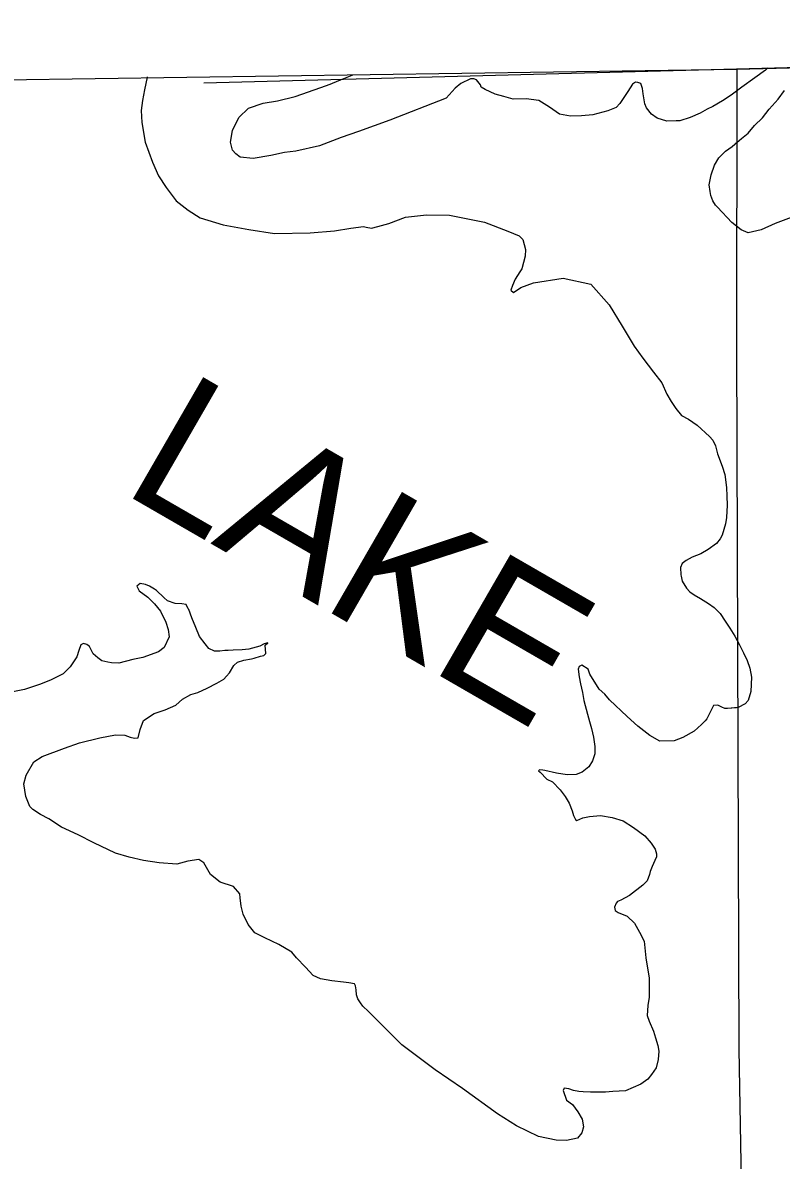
# Model space of a CAD drawing. Extents: x 31699 to 244310, y -8841 to 11474.
# Drawn here: x 144958.1 to 145148.4, y 2726.2 to 3011.5 of the extents above; entities that cross this region are included whole.
import ezdxf

# ---------------------------------------------------------------- set-up
doc = ezdxf.new("R2010")
doc.units = 0
for name, color, linetype in [('R_Annotation', 7, 'Continuous'), ('R_Draft', 7, 'Continuous'), ('R_Logo', 7, 'Continuous')]:
    doc.layers.add(name, color=color, linetype=linetype)

msp = doc.modelspace()

# ---------------------------------------------------------------- linework, layer by layer
at = {"layer": 'R_Annotation'}
for points in [[(145620.78, 3011.49), (145492.84, 3008.78), (145312.15, 3004.41), (145003.59, 2996.33)], [(145137.28, 2999.83), (145272.21, 3003.24)], [(144930.22, 2996.85), (145137.28, 2999.83)]]:
    msp.add_lwpolyline(points, dxfattribs=at)
at = {"layer": 'R_Draft'}
for points in [[(145087.58, 2991.97), (145084.43, 2992.4), (145081.16, 2992.36), (145078.8, 2992.96), (145076.65, 2993.62), (145074.14, 2994.74), (145073.12, 2995.31), (145072.97, 2995.91), (145071.99, 2997.15), (145071.32, 2997.39), (145070.45, 2997.43), (145068.02, 2996.22), (145066.58, 2995.1), (145064.39, 2992.56), (145050.21, 2987.03), (145042.35, 2984.24), (145038, 2982.7), (145032.59, 2980.59), (145026.69, 2979.27), (145023.82, 2978.98), (145020.38, 2978.2), (145015.93, 2977.46), (145012.65, 2977.75), (145011.62, 2978.65), (145010.72, 2979.56), (145010.26, 2981.55), (145010.76, 2984.44), (145012.33, 2987.76), (145014.79, 2990.04), (145018.49, 2991.3), (145022.01, 2991.88), (145026.45, 2992.96), (145032.93, 2995.23), (145035.3, 2996.11), (145037.41, 2996.98), (145040.77, 2998.36), (145040.98, 2998.47)], [(145145.07, 3000.18), (145144.43, 2999.59), (145141.76, 2997.64), (145138.56, 2995.33), (145135.82, 2993.37), (145133.66, 2991.9), (145131.23, 2990.49), (145129.85, 2989.78), (145128.08, 2988.85), (145125.58, 2987.7), (145123, 2986.89), (145122.07, 2986.86), (145119.73, 2986.78), (145117.3, 2987.57), (145115.87, 2988.53), (145114.62, 2990.16), (145114.19, 2991.15), (145113.77, 2993.67), (145113.6, 2995), (145113.16, 2996.26), (145112.41, 2996.5), (145111.88, 2996.55), (145111.09, 2996.12), (145109.95, 2994.28), (145107.91, 2991.21), (145107, 2990.25), (145104.89, 2989.38), (145101.18, 2988.39), (145098.32, 2988.17), (145095.52, 2988.08), (145092.76, 2988.59), (145090.24, 2990.32), (145087.58, 2991.97)], [(144989.39, 2997.89), (144989.37, 2997.85), (144988.67, 2994.69), (144988.22, 2992), (144987.84, 2989.45), (144988, 2986.45), (144988.82, 2981.53), (144990.72, 2976.52), (144992.16, 2973.09), (144994.12, 2970.15), (144996.63, 2966.82), (144999.64, 2964.51), (145002.64, 2962.54), (145008.38, 2960.78), (145014.89, 2959.66), (145021.33, 2958.66), (145030.27, 2958.81), (145036.33, 2959.27), (145040.45, 2959.94), (145043.64, 2960.37), (145044.32, 2960.26), (145045.66, 2959.97), (145047.25, 2960.35), (145049.96, 2961.18), (145054.19, 2962.71), (145059.44, 2963.35), (145065.19, 2963.2), (145073.99, 2961.48), (145079.81, 2959.19), (145082.71, 2958.08), (145083.61, 2957.11), (145084.22, 2954.65), (145084.14, 2952.98), (145083.31, 2949.75), (145082.87, 2949), (145081.66, 2947.16), (145080.97, 2945.6), (145080.61, 2944.39), (145081.23, 2943.8), (145083.12, 2945.13), (145086.29, 2946.24), (145093.67, 2947.41), (145100.66, 2945.89), (145105.23, 2940.76), (145108.54, 2935.39), (145111.5, 2930.34), (145113.73, 2927.41), (145116.38, 2923.89), (145118.47, 2921.15), (145119.7, 2918.31), (145120.76, 2916.48), (145122.01, 2914.71), (145123.4, 2913.02), (145125.17, 2912.08), (145127.29, 2910.54), (145130.38, 2907.7), (145131.21, 2906.79), (145131.92, 2905.41), (145132.46, 2903.36), (145133.62, 2900.32), (145134.22, 2898.2), (145134.66, 2894.94), (145134.73, 2892.74), (145134.86, 2890.54), (145134.7, 2887.4), (145134.41, 2885.85), (145133.57, 2883.02), (145133.13, 2882.07), (145132.16, 2880.9), (145130.08, 2879.37), (145128.24, 2878.31), (145126.06, 2877.44), (145124.55, 2876.65), (145123.58, 2875.89), (145123.14, 2874.87), (145123.26, 2873.07), (145123.34, 2872.74), (145123.58, 2871.41), (145124.64, 2869.71), (145125.47, 2868.8), (145126.56, 2868.03), (145128.13, 2867.08), (145130.17, 2865.88), (145131.6, 2864.86), (145133.06, 2863.3), (145134.38, 2861.4)], [(144989.02, 2996.27), (144988.67, 2994.69), (144988.22, 2992), (144987.84, 2989.45), (144988, 2986.45), (144988.82, 2981.53), (144990.72, 2976.52), (144992.16, 2973.09), (144994.12, 2970.15), (144996.63, 2966.82), (144999.64, 2964.51), (145002.64, 2962.54), (145008.38, 2960.78), (145014.89, 2959.66), (145021.33, 2958.66), (145030.27, 2958.81), (145036.33, 2959.27), (145040.45, 2959.94), (145043.64, 2960.37), (145044.32, 2960.26), (145045.66, 2959.97), (145047.25, 2960.35), (145049.96, 2961.18), (145054.19, 2962.71), (145059.44, 2963.35), (145065.19, 2963.2), (145073.99, 2961.48), (145079.81, 2959.19), (145082.71, 2958.08), (145083.61, 2957.11), (145084.22, 2954.65), (145084.14, 2952.98), (145083.31, 2949.75), (145082.87, 2949), (145081.66, 2947.16), (145080.97, 2945.6), (145080.61, 2944.39), (145081.23, 2943.8), (145083.12, 2945.13), (145086.29, 2946.24), (145093.67, 2947.41), (145100.66, 2945.89), (145105.23, 2940.76), (145108.54, 2935.39), (145111.5, 2930.34), (145113.73, 2927.41), (145116.38, 2923.89), (145118.47, 2921.15), (145119.7, 2918.31), (145120.76, 2916.48), (145122.01, 2914.71), (145123.4, 2913.02), (145125.17, 2912.08), (145127.29, 2910.54), (145130.38, 2907.7), (145131.21, 2906.79), (145131.92, 2905.41), (145132.46, 2903.36), (145133.62, 2900.32), (145134.22, 2898.2), (145134.66, 2894.94), (145134.73, 2892.74), (145134.86, 2890.54), (145134.7, 2887.4), (145134.41, 2885.85), (145133.57, 2883.02), (145133.13, 2882.07), (145132.16, 2880.9), (145130.08, 2879.37), (145128.24, 2878.31), (145126.06, 2877.44), (145124.55, 2876.65), (145123.58, 2875.89), (145123.14, 2874.87), (145123.26, 2873.07), (145123.34, 2872.74), (145123.58, 2871.41), (145124.64, 2869.71), (145125.47, 2868.8), (145126.56, 2868.03), (145128.13, 2867.08), (145130.17, 2865.88), (145131.6, 2864.86), (145133.06, 2863.3), (145134.38, 2861.4)], [(145087.58, 2991.97), (145084.43, 2992.4), (145081.16, 2992.36), (145078.8, 2992.96), (145076.65, 2993.62), (145074.14, 2994.74), (145073.12, 2995.31), (145072.97, 2995.91), (145071.99, 2997.15), (145071.32, 2997.39), (145070.45, 2997.43), (145068.02, 2996.22), (145066.58, 2995.1), (145064.39, 2992.56), (145050.21, 2987.03), (145042.35, 2984.24), (145038, 2982.7), (145032.59, 2980.59), (145026.69, 2979.27), (145023.82, 2978.98), (145020.38, 2978.2), (145015.93, 2977.46), (145012.65, 2977.75), (145011.62, 2978.65), (145010.72, 2979.56), (145010.26, 2981.55), (145010.76, 2984.44), (145012.33, 2987.76), (145014.79, 2990.04), (145018.49, 2991.3), (145022.01, 2991.88), (145026.45, 2992.96), (145032.93, 2995.23), (145035.3, 2996.11), (145037.41, 2996.98), (145037.97, 2997.21)], [(145137.43, 2994.53), (145135.82, 2993.37), (145133.66, 2991.9), (145131.23, 2990.49), (145129.85, 2989.78), (145128.08, 2988.85), (145125.58, 2987.7), (145123, 2986.89), (145122.07, 2986.86), (145119.73, 2986.78), (145117.3, 2987.57), (145115.87, 2988.53), (145114.62, 2990.16), (145114.19, 2991.15), (145113.77, 2993.67), (145113.6, 2995), (145113.16, 2996.26), (145112.41, 2996.5), (145111.88, 2996.55), (145111.09, 2996.12), (145109.95, 2994.28), (145107.91, 2991.21), (145107, 2990.25), (145104.89, 2989.38), (145101.18, 2988.39), (145098.32, 2988.17), (145095.52, 2988.08), (145092.76, 2988.59), (145090.24, 2990.32), (145087.58, 2991.97)], [(145150.94, 2962.66), (145146.85, 2961.13), (145143.36, 2959.55), (145140.12, 2958.78), (145138.36, 2959.52), (145136.03, 2961.38), (145132.43, 2965.21), (145131.95, 2965.73), (145131.25, 2966.84), (145130.74, 2968.16), (145130.57, 2969.16), (145130.32, 2970.82), (145130.84, 2973.31), (145131.63, 2975.81), (145132.78, 2977.58), (145134.39, 2979.3), (145136.09, 2980.49), (145138.43, 2982.5), (145140.13, 2983.76), (145141.74, 2985.68), (145143.68, 2987.61), (145145.34, 2989.8), (145147.67, 2992.35), (145149.2, 2994.54)], [(145137.25, 2960.4), (145136.03, 2961.38), (145132.43, 2965.21), (145131.95, 2965.73), (145131.25, 2966.84), (145130.74, 2968.16), (145130.57, 2969.16), (145130.32, 2970.82), (145130.84, 2973.31), (145131.63, 2975.81), (145132.78, 2977.58), (145134.39, 2979.3), (145136.09, 2980.49), (145137.48, 2981.69)], [(145006.87, 2845.84), (145008.57, 2846.9), (145009.29, 2847.66), (145009.99, 2848.48), (145011.07, 2850.32), (145012.05, 2851.09), (145013.63, 2851.6), (145015.49, 2852), (145016.22, 2852.15), (145017.81, 2852.61), (145018.6, 2852.83), (145019.12, 2853.32), (145018.99, 2855.38), (145019.64, 2856), (145018.71, 2855.77), (145017.6, 2855.14), (145014.88, 2854.38), (145013.22, 2854.2), (145010.95, 2854.12), (145009.68, 2854.08), (145008.88, 2854.06), (145007.55, 2853.88), (145006.22, 2853.91), (145004.79, 2854.53), (145003.89, 2855.77), (145002.49, 2857.59), (145001.55, 2859.84), (145000.54, 2862.21), (144999.81, 2864.32), (144999.67, 2864.52), (144999.1, 2865.57), (144998.03, 2865.74), (144996.42, 2865.88), (144994.47, 2866.49), (144993.5, 2867.39), (144991.71, 2869.07), (144991.23, 2869.46), (144989.94, 2870.22), (144988.93, 2870.65), (144987.58, 2870.88), (144986.74, 2870.18), (144987.38, 2869), (144989.56, 2867.47), (144991.22, 2865.78), (144992.68, 2863.96), (144994.03, 2861.2), (144994.63, 2859.35), (144994.88, 2857.49), (144993.64, 2854.77), (144992.2, 2853.73), (144988.24, 2852.26), (144985.78, 2851.78), (144982.27, 2850.87), (144980.4, 2850.94), (144979.46, 2851.12), (144977.98, 2851.47), (144977.02, 2852.24), (144975.79, 2853.2), (144975.15, 2854.52), (144974.86, 2855.04), (144974.25, 2855.56), (144973.37, 2855.8), (144972.71, 2855.44), (144972.22, 2854.02), (144971.74, 2852.47), (144970.08, 2849.95), (144968.27, 2848.22), (144965.11, 2846.65), (144962.35, 2845.49), (144958.58, 2844.3), (144955.26, 2843.6)], [(145006.87, 2845.84), (145008.57, 2846.9), (145009.29, 2847.66), (145009.99, 2848.48), (145011.07, 2850.32), (145012.05, 2851.09), (145013.63, 2851.6), (145015.49, 2852), (145016.22, 2852.15), (145017.81, 2852.61), (145018.6, 2852.83), (145019.12, 2853.32), (145018.99, 2855.38), (145019.64, 2856), (145018.71, 2855.77), (145017.6, 2855.14), (145014.88, 2854.38), (145013.22, 2854.2), (145010.95, 2854.12), (145009.68, 2854.08), (145008.88, 2854.06), (145007.55, 2853.88), (145006.22, 2853.91), (145004.79, 2854.53), (145003.89, 2855.77), (145002.49, 2857.59), (145001.55, 2859.84), (145000.54, 2862.21), (144999.81, 2864.32), (144999.67, 2864.52), (144999.1, 2865.57), (144998.03, 2865.74), (144996.42, 2865.88), (144994.47, 2866.49), (144993.5, 2867.39), (144991.71, 2869.07), (144991.23, 2869.46), (144989.94, 2870.22), (144988.93, 2870.65), (144987.58, 2870.88), (144986.74, 2870.18), (144987.38, 2869), (144989.56, 2867.47), (144991.22, 2865.78), (144992.68, 2863.96), (144994.03, 2861.2), (144994.63, 2859.35), (144994.88, 2857.49), (144993.64, 2854.77), (144992.2, 2853.73), (144988.24, 2852.26), (144985.78, 2851.78), (144982.27, 2850.87), (144980.4, 2850.94), (144979.46, 2851.12), (144977.98, 2851.47), (144977.02, 2852.24), (144975.79, 2853.2), (144975.15, 2854.52), (144974.86, 2855.04), (144974.25, 2855.56), (144973.37, 2855.8), (144972.71, 2855.44), (144972.22, 2854.02), (144971.74, 2852.47), (144970.08, 2849.95), (144968.27, 2848.22), (144965.11, 2846.65), (144962.35, 2845.49), (144958.58, 2844.3), (144955.26, 2843.6)], [(145134.38, 2861.4), (145135.51, 2859.64), (145136.77, 2857.67), (145137.91, 2855.5), (145138.98, 2853.47), (145139.9, 2851.56), (145140.5, 2849.64), (145140.97, 2847.39), (145140.82, 2843.77), (145140.15, 2841.55), (145139.38, 2840.66), (145137.61, 2839.73), (145134.94, 2839.51), (145134.28, 2839.49), (145133.53, 2839.87), (145132.51, 2840.37), (145131.38, 2840.27), (145130.5, 2838.44), (145129.75, 2836.94), (145129.3, 2836.39), (145128.39, 2835.5), (145126.58, 2833.83), (145123.69, 2832.27), (145121.51, 2831.4), (145117.97, 2831.36), (145115.46, 2832.75), (145112.45, 2835.12), (145109.77, 2837.51), (145105.36, 2841.71), (145104.12, 2843.07), (145102.74, 2844.36), (145100.42, 2848.1), (145099.98, 2849.35), (145098.41, 2850.37), (145097.75, 2850.08), (145097.44, 2849.4), (145097.7, 2847.47), (145098.02, 2845.68), (145098.56, 2843.56), (145098.89, 2841.5), (145099.8, 2838.12), (145100.32, 2836.27), (145100.78, 2834.48), (145101.32, 2832.36), (145101.66, 2829.97), (145101.65, 2828.16), (145101.1, 2826.41), (145100.15, 2824.84), (145098.46, 2823.52), (145097, 2823), (145094.74, 2822.87), (145092.05, 2823.31), (145089.1, 2823.95), (145088.62, 2824.07), (145087.76, 2824.11), (145087.56, 2823.91), (145087.91, 2823.58), (145089.63, 2821.83), (145090.99, 2821.08), (145092.92, 2819.13), (145094.24, 2817.44), (145095.23, 2815.8), (145095.96, 2813.82), (145096.26, 2812.69), (145096.76, 2811.64), (145097.1, 2811.45), (145098.62, 2812.1), (145100.34, 2812.42), (145103.07, 2812.71), (145106.03, 2812.2), (145108.79, 2811.36), (145111.32, 2809.7), (145114.19, 2807.59), (145115.78, 2805.77), (145116.76, 2804.2), (145117.13, 2803.07), (145117.09, 2802.34), (145116.72, 2801.39), (145116.03, 2799.9), (145115.54, 2798.61), (145115.36, 2797.87), (145114.74, 2796.32), (145113.71, 2795.22), (145110.32, 2792.64), (145108.15, 2791.43), (145107.36, 2791.07), (145107.04, 2790.66), (145106.61, 2789.71), (145106.77, 2788.85), (145107.52, 2788.34), (145109.75, 2787.41), (145111.61, 2785.66), (145112.88, 2783.43), (145114.02, 2781.13), (145114.42, 2777), (145114.9, 2774.35), (145115.25, 2771.95), (145115.27, 2769.28), (145115.27, 2767.08), (145114.93, 2765), (145114.81, 2762.52)], [(145134.38, 2861.4), (145135.51, 2859.64), (145136.77, 2857.67), (145137.58, 2856.13)], [(145137.18, 2839.7), (145134.94, 2839.51), (145134.28, 2839.49), (145133.53, 2839.87), (145132.51, 2840.37), (145131.38, 2840.27), (145130.5, 2838.44), (145129.75, 2836.94), (145129.3, 2836.39), (145128.39, 2835.5), (145126.58, 2833.83), (145123.69, 2832.27), (145121.51, 2831.4), (145117.97, 2831.36), (145115.46, 2832.75), (145112.45, 2835.12), (145109.77, 2837.51), (145105.36, 2841.71), (145104.12, 2843.07), (145102.74, 2844.36), (145100.42, 2848.1), (145099.98, 2849.35), (145098.41, 2850.37), (145097.75, 2850.08), (145097.44, 2849.4), (145097.7, 2847.47), (145098.02, 2845.68), (145098.56, 2843.56), (145098.89, 2841.5), (145099.8, 2838.12), (145100.32, 2836.27), (145100.78, 2834.48), (145101.32, 2832.36), (145101.66, 2829.97), (145101.65, 2828.16), (145101.1, 2826.41), (145100.15, 2824.84), (145098.46, 2823.52), (145097, 2823), (145094.74, 2822.87), (145092.05, 2823.31), (145089.1, 2823.95), (145088.62, 2824.07), (145087.76, 2824.11), (145087.56, 2823.91), (145087.91, 2823.58), (145089.63, 2821.83), (145090.99, 2821.08), (145092.92, 2819.13), (145094.24, 2817.44), (145095.23, 2815.8), (145095.96, 2813.82), (145096.26, 2812.69), (145096.76, 2811.64), (145097.1, 2811.45), (145098.62, 2812.1), (145100.34, 2812.42), (145103.07, 2812.71), (145106.03, 2812.2), (145108.79, 2811.36), (145111.32, 2809.7), (145114.19, 2807.59), (145115.78, 2805.77), (145116.76, 2804.2), (145117.13, 2803.07), (145117.09, 2802.34), (145116.72, 2801.39), (145116.03, 2799.9), (145115.54, 2798.61), (145115.36, 2797.87), (145114.74, 2796.32), (145113.71, 2795.22), (145110.32, 2792.64), (145108.15, 2791.43), (145107.36, 2791.07), (145107.04, 2790.66), (145106.61, 2789.71), (145106.77, 2788.85), (145107.52, 2788.34), (145109.75, 2787.41), (145111.61, 2785.66), (145112.88, 2783.43), (145114.02, 2781.13), (145114.42, 2777), (145114.9, 2774.35), (145115.25, 2771.95), (145115.27, 2769.28), (145115.27, 2767.08), (145114.93, 2765), (145114.81, 2762.52)], [(145114.81, 2762.52), (145115.26, 2761.07), (145116.34, 2758.56), (145116.86, 2756.91), (145117.45, 2754.99), (145117.7, 2753.6), (145117.56, 2751.52), (145117.03, 2749.37), (145115.88, 2747.73), (145114.92, 2746.56), (145113.15, 2745.3), (145109.33, 2743.64), (145106.2, 2743.48), (145104.34, 2743.28), (145100.6, 2743.3), (145098.72, 2743.37), (145097.65, 2743.47), (145096.31, 2743.69), (145095.16, 2744.13), (145093.95, 2744.29), (145093.71, 2743.68), (145094.58, 2741.3), (145096.02, 2740.21), (145097.41, 2738.39), (145098.47, 2736.55), (145098.8, 2734.56), (145098.38, 2733.07), (145097.29, 2731.77), (145094.57, 2731.15), (145091.96, 2731.27), (145087.53, 2732.19), (145082.03, 2734.82), (145077.26, 2737.88), (145068.45, 2744.21), (145061.56, 2748.93), (145053.21, 2755.14), (145044.87, 2763.49), (145043.42, 2764.85), (145042.86, 2765.7), (145042.23, 2766.68), (145041.86, 2767.74), (145041.76, 2768.94), (145041.59, 2770), (145041.38, 2770.46), (145039.97, 2770.69), (145038.63, 2770.84), (145035.68, 2771.22), (145032.86, 2771.73), (145031.03, 2772.54), (145029.09, 2774.61), (145026.81, 2776.95), (145025.63, 2778.44), (145022.37, 2780.34), (145018.91, 2781.97), (145016.33, 2783.22), (145014.66, 2785.31), (145013.45, 2787.94), (145012.92, 2789.93), (145012.65, 2791.99), (145012.62, 2793.06), (145011.02, 2794.88), (145007.65, 2795.97), (145005.25, 2797.9), (145003.56, 2800.78), (145002.33, 2801.61), (144999.54, 2801.19), (144996.76, 2800.5), (144992.4, 2800.83), (144988.45, 2801.37), (144984.82, 2802.19), (144981.45, 2803.22), (144975.96, 2805.78), (144972.09, 2807.8), (144967.88, 2809.73), (144964.68, 2811.83), (144962.58, 2812.9), (144960.67, 2814.18), (144959.91, 2814.96), (144958.89, 2817.46), (144958.46, 2820.59), (144958.99, 2822.81), (144960.89, 2826.14), (144962.98, 2827.48), (144968.66, 2829.53), (144972.42, 2830.92), (144977.46, 2832.15), (144981.44, 2832.94), (144983.78, 2832.82), (144985.13, 2832.33), (144986.21, 2832.03), (144987.07, 2832.19), (144987.61, 2834.28), (144988.47, 2836.51), (144991.09, 2838.26), (144993.86, 2839.15), (144996.56, 2840.31), (144998.19, 2841.83), (145000.35, 2843.03), (145002.07, 2843.49), (145004.37, 2844.63), (145006.87, 2845.84)], [(145114.81, 2762.52), (145115.26, 2761.07), (145116.34, 2758.56), (145116.86, 2756.91), (145117.45, 2754.99), (145117.7, 2753.6), (145117.56, 2751.52), (145117.03, 2749.37), (145115.88, 2747.73), (145114.92, 2746.56), (145113.15, 2745.3), (145109.33, 2743.64), (145106.2, 2743.48), (145104.34, 2743.28), (145100.6, 2743.3), (145098.72, 2743.37), (145097.65, 2743.47), (145096.31, 2743.69), (145095.16, 2744.13), (145093.95, 2744.29), (145093.71, 2743.68), (145094.58, 2741.3), (145096.02, 2740.21), (145097.41, 2738.39), (145098.47, 2736.55), (145098.8, 2734.56), (145098.38, 2733.07), (145097.29, 2731.77), (145094.57, 2731.15), (145091.96, 2731.27), (145087.53, 2732.19), (145082.03, 2734.82), (145077.26, 2737.88), (145068.45, 2744.21), (145061.56, 2748.93), (145053.21, 2755.14), (145044.87, 2763.49), (145043.42, 2764.85), (145042.86, 2765.7), (145042.23, 2766.68), (145041.86, 2767.74), (145041.76, 2768.94), (145041.59, 2770), (145041.38, 2770.46), (145039.97, 2770.69), (145038.63, 2770.84), (145035.68, 2771.22), (145032.86, 2771.73), (145031.03, 2772.54), (145029.09, 2774.61), (145026.81, 2776.95), (145025.63, 2778.44), (145022.37, 2780.34), (145018.91, 2781.97), (145016.33, 2783.22), (145014.66, 2785.31), (145013.45, 2787.94), (145012.92, 2789.93), (145012.65, 2791.99), (145012.62, 2793.06), (145011.02, 2794.88), (145007.65, 2795.97), (145005.25, 2797.9), (145003.56, 2800.78), (145002.33, 2801.61), (144999.54, 2801.19), (144996.76, 2800.5), (144992.4, 2800.83), (144988.45, 2801.37), (144984.82, 2802.19), (144981.45, 2803.22), (144975.96, 2805.78), (144972.09, 2807.8), (144967.88, 2809.73), (144964.68, 2811.83), (144962.58, 2812.9), (144960.67, 2814.18), (144959.91, 2814.96), (144958.89, 2817.46), (144958.46, 2820.59), (144958.99, 2822.81), (144960.89, 2826.14), (144962.98, 2827.48), (144968.66, 2829.53), (144972.42, 2830.92), (144977.46, 2832.15), (144981.44, 2832.94), (144983.78, 2832.82), (144985.13, 2832.33), (144986.21, 2832.03), (144987.07, 2832.19), (144987.61, 2834.28), (144988.47, 2836.51), (144991.09, 2838.26), (144993.86, 2839.15), (144996.56, 2840.31), (144998.19, 2841.83), (145000.35, 2843.03), (145002.07, 2843.49), (145004.37, 2844.63), (145006.87, 2845.84)]]:
    msp.add_lwpolyline(points, dxfattribs=at)
at = {"layer": 'R_Logo'}
msp.add_lwpolyline([(145137.28, 2999.83), (145137.21, 2930.23), (145137.78, 2754.04), (145140.54, 2597.29)], dxfattribs=at)
msp.add_lwpolyline([(145137.28, 2999.83), (145137.21, 2930.23), (145137.78, 2754.04), (145140.54, 2597.29)], dxfattribs=at)

# ---------------------------------------------------------------- texts
at = {"layer": 'R_Draft'}
msp.add_text('LAKE', height=35.2, rotation=330, dxfattribs=at).set_placement((144982.46, 2894.06))

doc.saveas('drawing.dxf')
